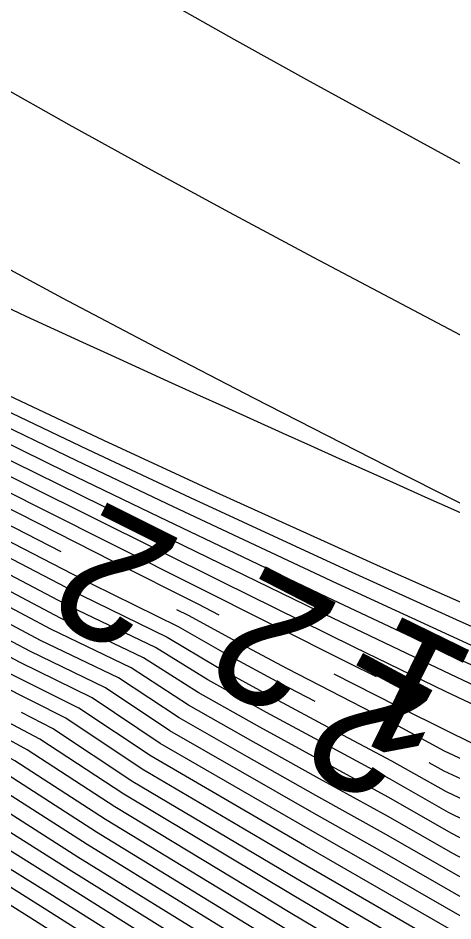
# Model space of a CAD drawing. Extents: x 2602990 to 2605851, y 618069 to 619180.
# Drawn here: x 2604201.7 to 2604208.42, y 618281.19 to 618295.15 of the extents above; entities that cross this region are included whole.
import ezdxf

# ---------------------------------------------------------------- set-up
doc = ezdxf.new("R2010")
doc.units = 0
for name, color, linetype in [('DTM Contours Major', 7, 'Continuous'), ('DTM Contours Major Text', 7, 'Continuous'), ('DTM Contours Minor', 7, 'Continuous'), ('DTM Contours Minor Text', 7, 'Continuous'), ('Exist DTM Breakline', 7, 'Continuous'), ('Exist DTM Breakline Underwater', 7, 'Continuous')]:
    doc.layers.add(name, color=color, linetype=linetype)

msp = doc.modelspace()

# ---------------------------------------------------------------- linework, layer by layer
at = {"layer": 'DTM Contours Major'}
for points in [[(2604187.677, 618299.624), (2604191.481, 618297.163), (2604192.274, 618296.659), (2604192.979, 618296.217), (2604193.698, 618295.773), (2604194.433, 618295.325), (2604195.951, 618294.417), (2604197.305, 618293.626), (2604198.491, 618292.948), (2604199.704, 618292.272), (2604201.004, 618291.563), (2604202.381, 618290.825), (2604203.828, 618290.062), (2604205.338, 618289.277), (2604207.612, 618288.112), (2604209.074, 618287.373), (2604211.252, 618286.285), (2604215.835, 618284.02), (2604220.323, 618281.808), (2604223.14, 618280.405)], [(2604190.977, 618292.885), (2604191.666, 618292.469), (2604193.046, 618291.655), (2604194.265, 618290.953), (2604195.335, 618290.349), (2604196.451, 618289.735), (2604197.033, 618289.42), (2604198.113, 618288.847), (2604200.417, 618287.648), (2604202.833, 618286.399), (2604204.173, 618285.742), (2604204.928, 618285.31), (2604205.75, 618284.865), (2604206.286, 618284.584)], [(2604222.176, 618273.515), (2604221.351, 618273.965), (2604220.522, 618274.403), (2604219.684, 618274.831), (2604218.834, 618275.255), (2604217.966, 618275.678), (2604216.69, 618276.288), (2604214.039, 618277.545), (2604212.683, 618278.201), (2604211.321, 618278.881), (2604209.918, 618279.497), (2604208.627, 618280.315), (2604207.313, 618281.072), (2604206.013, 618281.833), (2604203.474, 618283.341), (2604202.232, 618284.161), (2604201.751, 618284.41)], [(2604208.048, 618283.637), (2604208.277, 618283.508), (2604209.349, 618283.012), (2604211.105, 618282.164), (2604212.954, 618281.3), (2604214.853, 618280.431), (2604218.636, 618278.716), (2604220.435, 618277.89), (2604221.63, 618277.33), (2604222.772, 618276.784), (2604223.862, 618276.249), (2604224.905, 618275.722), (2604225.905, 618275.201), (2604226.864, 618274.681), (2604227.638, 618274.247), (2604228.391, 618273.812), (2604229.129, 618273.374)], [(2604215.602, 618273.424), (2604213.152, 618274.715), (2604212.299, 618275.172), (2604211.574, 618275.492), (2604210.674, 618275.984), (2604208.891, 618277.125), (2604207.204, 618278.159), (2604205.476, 618279.243), (2604202.043, 618281.417), (2604200.813, 618282.187)]]:
    msp.add_lwpolyline(points, dxfattribs=at)
at = {"layer": 'DTM Contours Minor'}
for points in [[(2604214.611, 618273.604), (2604212.262, 618274.864), (2604211.603, 618275.153), (2604210.718, 618275.658), (2604208.914, 618276.808), (2604207.192, 618277.87), (2604205.42, 618278.987), (2604201.894, 618281.231), (2604200.223, 618282.282), (2604199.415, 618282.798), (2604198.729, 618283.202), (2604194.75, 618285.611), (2604191.347, 618287.694), (2604184.123, 618292.138), (2604180.709, 618294.234), (2604178.796, 618295.423), (2604176.823, 618296.67), (2604174.847, 618297.951), (2604171.805, 618299.984), (2604170.903, 618300.649), (2604169.912, 618301.359), (2604167.906, 618302.816), (2604166.867, 618303.575), (2604165.037, 618304.822)], [(2604189.353, 618304.806), (2604191.232, 618303.57), (2604193.904, 618301.804), (2604195.928, 618300.485), (2604199.415, 618298.231), (2604200.876, 618297.29), (2604201.388, 618296.969), (2604201.916, 618296.642), (2604202.905, 618296.049), (2604203.948, 618295.442), (2604205.034, 618294.825), (2604206.155, 618294.2), (2604208.461, 618292.935), (2604210.318, 618291.93), (2604212.286, 618290.883), (2604213.997, 618289.99), (2604219.368, 618287.228), (2604220.151, 618286.823)], [(2604189.694, 618301.464), (2604192.754, 618299.446), (2604193.869, 618298.725), (2604195.128, 618297.925), (2604197.104, 618296.691), (2604198.973, 618295.541), (2604199.806, 618295.04), (2604200.241, 618294.783), (2604201.326, 618294.155), (2604202.482, 618293.504), (2604203.697, 618292.833), (2604204.96, 618292.148), (2604206.261, 618291.451), (2604208.629, 618290.198), (2604210.805, 618289.067), (2604212.717, 618288.089), (2604216.735, 618286.061), (2604220.571, 618284.13), (2604221.628, 618283.59)], [(2604190.819, 618295.037), (2604191.695, 618294.493), (2604192.573, 618293.966), (2604193.46, 618293.452), (2604194.367, 618292.944), (2604195.301, 618292.438), (2604196.69, 618291.709), (2604198.303, 618290.892), (2604199.79, 618290.159), (2604201.363, 618289.402), (2604203.019, 618288.621), (2604204.754, 618287.819), (2604207.294, 618286.668), (2604210.445, 618285.27), (2604217.985, 618281.97), (2604220.415, 618280.898), (2604221.022, 618280.627)], [(2604190.685, 618294.896), (2604191.513, 618294.382), (2604192.342, 618293.883), (2604193.176, 618293.395), (2604194.02, 618292.916), (2604194.88, 618292.442), (2604196.202, 618291.735), (2604197.111, 618291.262), (2604198.412, 618290.601), (2604199.796, 618289.914), (2604201.252, 618289.206), (2604202.775, 618288.478), (2604204.357, 618287.735), (2604206.799, 618286.608), (2604208.469, 618285.851), (2604210.714, 618284.849), (2604217.895, 618281.688), (2604219.665, 618280.903)], [(2604190.543, 618294.759), (2604191.347, 618294.26), (2604192.15, 618293.774), (2604192.957, 618293.3), (2604193.77, 618292.835), (2604194.593, 618292.375), (2604195.712, 618291.767), (2604196.876, 618291.153), (2604198.428, 618290.357), (2604199.756, 618289.693), (2604201.15, 618289.008), (2604202.6, 618288.308), (2604204.095, 618287.595), (2604206.618, 618286.409), (2604208.69, 618285.455), (2604210.832, 618284.49), (2604213.097, 618283.482), (2604217.761, 618281.421), (2604217.799, 618281.404)], [(2604190.401, 618294.621), (2604191.186, 618294.132), (2604191.971, 618293.657), (2604192.757, 618293.193), (2604193.546, 618292.738), (2604194.342, 618292.289), (2604195.478, 618291.665), (2604196.494, 618291.121), (2604197.2, 618290.751), (2604198.414, 618290.127), (2604199.702, 618289.479), (2604201.05, 618288.811), (2604202.447, 618288.128), (2604203.879, 618287.436), (2604206.466, 618286.199), (2604208.227, 618285.372), (2604208.841, 618285.087), (2604210.903, 618284.148), (2604213.092, 618283.167), (2604215.225, 618282.22)], [(2604190.261, 618294.479), (2604191.03, 618294.001), (2604191.798, 618293.535), (2604192.565, 618293.08), (2604193.335, 618292.633), (2604194.11, 618292.193), (2604195.261, 618291.554), (2604196.402, 618290.938), (2604197.198, 618290.518), (2604198.383, 618289.905), (2604199.638, 618289.269), (2604200.949, 618288.615), (2604203.685, 618287.269), (2604206.33, 618285.982), (2604208.273, 618285.053), (2604208.956, 618284.732), (2604210.952, 618283.813), (2604212.211, 618283.245)], [(2604190.877, 618293.867), (2604191.629, 618293.41), (2604192.38, 618292.962), (2604193.132, 618292.523), (2604193.887, 618292.091), (2604195.054, 618291.438), (2604196.304, 618290.757), (2604197.181, 618290.291), (2604198.341, 618289.689), (2604199.568, 618289.063), (2604200.847, 618288.42), (2604204.854, 618286.43), (2604206.889, 618285.425), (2604208.308, 618284.737), (2604209.052, 618284.384), (2604209.651, 618284.105)], [(2604190.727, 618293.73), (2604191.463, 618293.281), (2604192.198, 618292.842), (2604192.934, 618292.41), (2604193.671, 618291.985), (2604194.852, 618291.319), (2604196.203, 618290.577), (2604197.154, 618290.069), (2604198.291, 618289.475), (2604199.492, 618288.859), (2604202.026, 618287.579), (2604206.817, 618285.173), (2604207.233, 618284.968)], [(2604190.578, 618293.591), (2604191.299, 618293.151), (2604192.019, 618292.719), (2604192.739, 618292.295), (2604193.46, 618291.877), (2604194.654, 618291.198), (2604195.609, 618290.667), (2604196.602, 618290.127), (2604197.119, 618289.851), (2604198.236, 618289.264), (2604199.413, 618288.657), (2604203.162, 618286.75), (2604204.477, 618286.09), (2604204.799, 618285.923)], [(2604190.431, 618293.45), (2604191.137, 618293.019), (2604191.842, 618292.595), (2604192.546, 618292.178), (2604193.96, 618291.359), (2604194.961, 618290.793), (2604195.993, 618290.221), (2604197.078, 618289.635), (2604198.176, 618289.055), (2604199.33, 618288.456), (2604202.358, 618286.902)], [(2604221.065, 618276.918), (2604219.935, 618277.45), (2604218.242, 618278.231), (2604214.691, 618279.852), (2604212.903, 618280.678), (2604211.154, 618281.506), (2604209.43, 618282.333), (2604208.352, 618282.865), (2604207.449, 618283.38), (2604206.483, 618283.899), (2604205.538, 618284.411), (2604204.631, 618284.918), (2604203.822, 618285.416), (2604202.51, 618286.047), (2604197.979, 618288.433), (2604196.935, 618288.994), (2604195.667, 618289.691), (2604194.465, 618290.37), (2604193.306, 618291.039), (2604191.977, 618291.82), (2604190.658, 618292.614)], [(2604221.837, 618276.202), (2604220.783, 618276.711), (2604219.686, 618277.229), (2604218.046, 618277.989), (2604214.61, 618279.562), (2604212.877, 618280.367), (2604209.465, 618281.99), (2604208.39, 618282.544), (2604207.428, 618283.094), (2604206.421, 618283.642), (2604205.435, 618284.184), (2604204.482, 618284.721), (2604203.636, 618285.257), (2604202.355, 618285.871), (2604197.909, 618288.227), (2604196.882, 618288.782), (2604195.556, 618289.515), (2604194.3, 618290.229), (2604193.091, 618290.931), (2604191.79, 618291.699), (2604190.5, 618292.478)], [(2604221.218, 618275.812), (2604220.221, 618276.297), (2604219.19, 618276.788), (2604217.656, 618277.503), (2604214.449, 618278.984), (2604212.825, 618279.746), (2604211.222, 618280.52), (2604209.563, 618281.29), (2604208.464, 618281.904), (2604207.39, 618282.519), (2604206.299, 618283.127), (2604205.231, 618283.73), (2604204.187, 618284.327), (2604203.252, 618284.948), (2604202.047, 618285.524), (2604200.932, 618286.115), (2604197.766, 618287.817), (2604196.773, 618288.358), (2604196.042, 618288.764), (2604194.644, 618289.557), (2604193.312, 618290.331), (2604191.417, 618291.456), (2604190.186, 618292.202)], [(2604220.909, 618275.617), (2604219.942, 618276.09), (2604218.943, 618276.567), (2604217.462, 618277.26), (2604214.368, 618278.695), (2604212.799, 618279.436), (2604211.243, 618280.191), (2604209.624, 618280.936), (2604207.372, 618282.231), (2604206.24, 618282.869), (2604204.041, 618284.129), (2604203.05, 618284.794), (2604201.89, 618285.352), (2604200.795, 618285.933), (2604197.693, 618287.611), (2604196.717, 618288.147), (2604195.958, 618288.57), (2604194.505, 618289.399), (2604193.122, 618290.206), (2604191.232, 618291.333), (2604190.029, 618292.064)], [(2604221.516, 618274.96), (2604220.601, 618275.421), (2604219.663, 618275.882), (2604218.698, 618276.345), (2604217.268, 618277.017), (2604214.286, 618278.407), (2604212.771, 618279.126), (2604211.264, 618279.863), (2604209.69, 618280.578), (2604208.531, 618281.265), (2604207.356, 618281.942), (2604206.182, 618282.61), (2604203.896, 618283.931), (2604202.844, 618284.638), (2604201.73, 618285.183), (2604200.657, 618285.75), (2604197.619, 618287.406), (2604196.66, 618287.935), (2604195.874, 618288.376), (2604195.11, 618288.811), (2604193.641, 618289.664), (2604191.639, 618290.853), (2604189.873, 618291.924)], [(2604221.527, 618276.007), (2604220.502, 618276.504), (2604219.437, 618277.009), (2604217.851, 618277.746), (2604214.53, 618279.273), (2604212.852, 618280.056), (2604211.2, 618280.848), (2604209.512, 618281.642), (2604208.426, 618282.224), (2604207.409, 618282.807), (2604206.359, 618283.385), (2604205.333, 618283.957), (2604204.334, 618284.525), (2604203.448, 618285.101), (2604202.202, 618285.697), (2604197.838, 618288.022), (2604196.828, 618288.57), (2604196.126, 618288.958), (2604194.782, 618289.715), (2604193.501, 618290.456), (2604192.237, 618291.2), (2604190.972, 618291.957)], [(2604221.183, 618274.775), (2604220.294, 618275.225), (2604219.386, 618275.673), (2604218.453, 618276.123), (2604217.075, 618276.774), (2604214.204, 618278.119), (2604212.743, 618278.817), (2604211.284, 618279.535), (2604209.762, 618280.219), (2604208.566, 618280.948), (2604206.125, 618282.352), (2604203.756, 618283.734), (2604202.637, 618284.48), (2604201.567, 618285.013), (2604200.519, 618285.568), (2604197.545, 618287.2), (2604196.603, 618287.723), (2604195.79, 618288.182), (2604194.998, 618288.635), (2604193.476, 618289.523), (2604191.441, 618290.737), (2604189.717, 618291.785)], [(2604222.549, 618273.684), (2604221.704, 618274.142), (2604220.852, 618274.589), (2604219.989, 618275.029), (2604219.109, 618275.464), (2604218.209, 618275.901), (2604216.882, 618276.531), (2604214.122, 618277.832), (2604212.714, 618278.509), (2604211.303, 618279.208), (2604209.838, 618279.858), (2604208.597, 618280.63), (2604206.068, 618282.093), (2604203.615, 618283.537), (2604202.434, 618284.321), (2604201.402, 618284.845), (2604200.381, 618285.386), (2604197.471, 618286.995), (2604196.546, 618287.511), (2604195.705, 618287.988), (2604194.886, 618288.459), (2604193.312, 618289.382), (2604191.243, 618290.62), (2604189.561, 618291.645)], [(2604217.889, 618273.632), (2604217.212, 618273.985), (2604216.531, 618274.332), (2604213.521, 618275.838), (2604212.474, 618276.372), (2604211.454, 618276.855), (2604210.419, 618277.339), (2604208.789, 618278.401), (2604207.246, 618279.323), (2604205.69, 618280.276), (2604202.624, 618282.176), (2604201.095, 618283.15), (2604200.212, 618283.685), (2604199.417, 618284.11), (2604196.158, 618286.007), (2604195.128, 618286.615), (2604193.123, 618287.814), (2604191.232, 618288.962), (2604188.474, 618290.656)], [(2604217.596, 618273.429), (2604216.947, 618273.77), (2604216.297, 618274.106), (2604213.431, 618275.556), (2604212.433, 618276.07), (2604211.482, 618276.516), (2604210.494, 618276.991), (2604208.816, 618278.082), (2604207.236, 618279.031), (2604205.637, 618280.017), (2604202.481, 618281.985), (2604200.923, 618282.969), (2604200.038, 618283.521), (2604199.279, 618283.928), (2604196.107, 618285.789), (2604195.048, 618286.416), (2604192.986, 618287.655), (2604191.043, 618288.838), (2604188.32, 618290.515)], [(2604218.89, 618273.46), (2604218.184, 618273.834), (2604217.478, 618274.198), (2604216.767, 618274.558), (2604213.61, 618276.121), (2604212.513, 618276.674), (2604211.426, 618277.197), (2604210.343, 618277.684), (2604208.763, 618278.721), (2604207.256, 618279.615), (2604205.743, 618280.535), (2604202.767, 618282.369), (2604201.274, 618283.324), (2604200.384, 618283.852), (2604199.554, 618284.292), (2604196.211, 618286.225), (2604195.208, 618286.813), (2604193.26, 618287.973), (2604191.421, 618289.086), (2604189.101, 618290.507)], [(2604216.684, 618273.555), (2604216.064, 618273.879), (2604213.339, 618275.275), (2604212.39, 618275.77), (2604211.511, 618276.176), (2604210.561, 618276.651), (2604208.842, 618277.762), (2604207.226, 618278.74), (2604205.584, 618279.758), (2604200.76, 618282.782), (2604199.863, 618283.359), (2604199.143, 618283.746), (2604196.06, 618285.569), (2604193.902, 618286.861), (2604191.836, 618288.117), (2604188.163, 618290.373)], [(2604221.803, 618273.347), (2604220.998, 618273.788), (2604220.192, 618274.216), (2604219.381, 618274.633), (2604218.56, 618275.045), (2604217.724, 618275.455), (2604216.498, 618276.044), (2604213.955, 618277.259), (2604212.652, 618277.894), (2604211.338, 618278.547), (2604210, 618279.132), (2604208.656, 618280.001), (2604207.3, 618280.781), (2604205.958, 618281.574), (2604203.333, 618283.146), (2604202.034, 618283.997), (2604200.105, 618285.021), (2604196.432, 618287.085), (2604195.538, 618287.598), (2604194.664, 618288.106), (2604192.982, 618289.1), (2604190.848, 618290.386)], [(2604219.213, 618273.65), (2604218.481, 618274.035), (2604217.747, 618274.411), (2604217.005, 618274.783), (2604213.698, 618276.404), (2604212.55, 618276.978), (2604211.401, 618277.537), (2604210.261, 618278.036), (2604208.736, 618279.041), (2604207.266, 618279.906), (2604205.796, 618280.795), (2604202.909, 618282.562), (2604201.457, 618283.497), (2604200.557, 618284.014), (2604199.692, 618284.474), (2604196.265, 618286.441), (2604195.289, 618287.01), (2604194.332, 618287.574), (2604192.489, 618288.678), (2604189.76, 618290.339)], [(2604220.647, 618273.611), (2604219.865, 618274.028), (2604219.08, 618274.435), (2604218.287, 618274.834), (2604217.483, 618275.232), (2604213.87, 618276.973), (2604211.356, 618278.212), (2604210.085, 618278.768), (2604208.682, 618279.681), (2604207.288, 618280.49), (2604205.903, 618281.314), (2604203.192, 618282.951), (2604201.837, 618283.835), (2604200.899, 618284.346), (2604199.967, 618284.839), (2604196.376, 618286.871), (2604195.454, 618287.403), (2604194.553, 618287.929), (2604192.818, 618288.96), (2604190.651, 618290.269)], [(2604220.297, 618273.433), (2604219.538, 618273.84), (2604218.78, 618274.235), (2604218.016, 618274.623), (2604217.243, 618275.008), (2604213.785, 618276.688), (2604212.585, 618277.282), (2604211.377, 618277.875), (2604210.172, 618278.402), (2604208.709, 618279.361), (2604207.277, 618280.198), (2604205.849, 618281.054), (2604203.051, 618282.756), (2604201.646, 618283.665), (2604200.729, 618284.18), (2604199.83, 618284.657), (2604196.32, 618286.657), (2604195.371, 618287.206), (2604194.442, 618287.752), (2604192.653, 618288.819), (2604190.454, 618290.152)], [(2604197.95, 618288.692), (2604198.047, 618288.64), (2604200.306, 618287.457), (2604202.671, 618286.223), (2604204.004, 618285.577), (2604204.779, 618285.114), (2604205.643, 618284.638), (2604206.547, 618284.155), (2604207.471, 618283.666), (2604208.313, 618283.187), (2604209.401, 618282.672), (2604211.13, 618281.835), (2604212.929, 618280.989), (2604214.772, 618280.142), (2604218.438, 618278.474), (2604220.184, 618277.67), (2604221.347, 618277.124), (2604222.46, 618276.59), (2604223.526, 618276.065), (2604224.549, 618275.547), (2604225.532, 618275.031), (2604226.48, 618274.516), (2604227.298, 618274.054), (2604228.095, 618273.59)], [(2604215.832, 618273.652), (2604213.246, 618274.995), (2604212.346, 618275.47), (2604211.541, 618275.834), (2604210.623, 618276.313), (2604208.867, 618277.443), (2604207.216, 618278.449), (2604205.53, 618279.5), (2604202.191, 618281.605), (2604200.602, 618282.593), (2604199.69, 618283.194), (2604199.005, 618283.564), (2604196.012, 618285.348), (2604193.796, 618286.682), (2604190.668, 618288.593)], [(2604204.145, 618286.004), (2604204.327, 618285.914), (2604205.073, 618285.507), (2604205.858, 618285.09), (2604207.517, 618284.235), (2604208.284, 618283.819), (2604209.282, 618283.354), (2604211.08, 618282.493), (2604212.979, 618281.611), (2604214.935, 618280.721), (2604218.834, 618278.958), (2604220.686, 618278.11), (2604221.914, 618277.536), (2604223.084, 618276.978), (2604224.199, 618276.433), (2604225.262, 618275.898), (2604226.277, 618275.37), (2604227.248, 618274.847), (2604227.978, 618274.44), (2604228.687, 618274.034), (2604229.382, 618273.625)], [(2604206.577, 618285.007), (2604207.541, 618284.518), (2604208.361, 618284.111), (2604209.211, 618283.696), (2604211.053, 618282.822), (2604213.005, 618281.922), (2604215.018, 618281.01), (2604219.033, 618279.2), (2604220.937, 618278.33), (2604222.198, 618277.743), (2604223.396, 618277.172), (2604224.536, 618276.617), (2604225.619, 618276.074), (2604226.651, 618275.54), (2604227.633, 618275.013), (2604228.317, 618274.634), (2604228.983, 618274.256), (2604229.635, 618273.877), (2604230.919, 618273.11)]]:
    msp.add_lwpolyline(points, dxfattribs=at)
at = {"layer": 'Exist DTM Breakline'}
msp.add_spline([(2604056.195, 618608.101), (2604070.612, 618564.846), (2604060.948, 618498.617), (2604052.223, 618447.183), (2604051.568, 618445.166), (2604051.779, 618438.355), (2604056.316, 618420.051), (2604056.045, 618414.227), (2604060.112, 618404.174), (2604065.814, 618393.977), (2604079.591, 618374.932), (2604102.645, 618354.376), (2604129.573, 618330.438), (2604185.644, 618288.739), (2604229.181, 618260.22), (2604259.941, 618240.43), (2604275.412, 618231.212), (2604276.014, 618212.47)], degree=3, dxfattribs=at)
at = {"layer": 'Exist DTM Breakline Underwater'}
msp.add_spline([(2604068.235, 618404.026), (2604081.862, 618390.481), (2604106.657, 618363.116), (2604137.711, 618338.436), (2604184.389, 618299.643), (2604239.062, 618271.475), (2604260.626, 618254.325), (2604289.805, 618238.046)], degree=3, dxfattribs=at)

# ---------------------------------------------------------------- texts
at = {"layer": 'DTM Contours Major Text'}
msp.add_text('2', height=2, rotation=151.759, dxfattribs=at).set_placement((2604208.22, 618284.691))
at = {"layer": 'DTM Contours Minor Text'}
for s, rotation, p in [('2', 153.3218, (2604204.282, 618287.049)), ('2', 152.7514, (2604206.726, 618286.052)), ('1', 153.9486, (2604208.852, 618285.286))]:
    msp.add_text(s, height=2, rotation=rotation, dxfattribs=at).set_placement(p)

doc.saveas('drawing.dxf')
